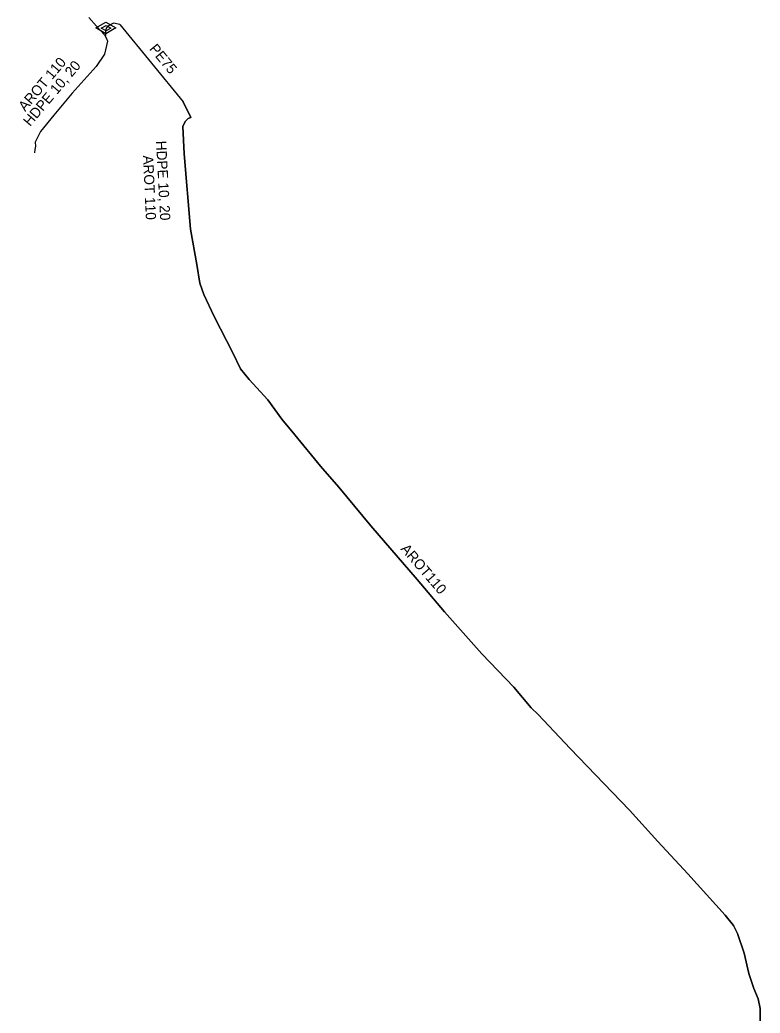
# Model space of a CAD drawing. Extents: x -651943 to -618711, y -1138561 to -1100552.
# Drawn here: x -644447.6 to -644393.3, y -1119444.2 to -1119371.3 of the extents above; entities that cross this region are included whole.
import ezdxf

# ---------------------------------------------------------------- set-up
doc = ezdxf.new("R2010")
doc.units = 0
for name, color, linetype in [('KT optika', 7, 'Continuous'), ('KT trasa', 7, 'Continuous'), ('KT zařízení', 7, 'Continuous')]:
    doc.layers.add(name, color=color, linetype=linetype)

# ---------------------------------------------------------------- blocks, each defined once
blk = doc.blocks.new('TVSPO_1')
at = {"layer": 'KT zařízení'}
for p, q in [((-0.074, 0.0016), (-0.0005, 0.0439)), ((-0.0005, -0.0409), (-0.074, 0.0016)), ((-0.0353, -0.0001), (0, 0.0203)), ((-0.0005, 0.0439), (0.0728, 0.0015)), ((0.0728, 0.0015), (-0.0005, -0.0409)), ((0, 0.0203), (0.0353, 0.0001)), ((0.0353, 0.0001), (0, -0.0204)), ((0, -0.0204), (-0.0353, -0.0001))]:
    blk.add_line(p, q, dxfattribs=at)

msp = doc.modelspace()

# ---------------------------------------------------------------- linework, layer by layer
at = {"layer": 'KT optika'}
for p, q in [((-644440.27, -1119371.61), (-644435.61, -1119377.27)), ((-644435.05, -1119378.43), (-644435.61, -1119377.27)), ((-644435.63, -1119379.09), (-644435.48, -1119378.73)), ((-644435.48, -1119378.73), (-644435.25, -1119378.49)), ((-644435.25, -1119378.49), (-644435.05, -1119378.43)), ((-644435.55, -1119381.09), (-644435.63, -1119379.09)), ((-644435.09, -1119386.63), (-644435.55, -1119381.09)), ((-644434.61, -1119389.22), (-644435.09, -1119386.63)), ((-644434.39, -1119390.59), (-644434.61, -1119389.22)), ((-644434.11, -1119391.42), (-644434.39, -1119390.59)), ((-644433.33, -1119393.03), (-644434.11, -1119391.42)), ((-644431.96, -1119395.7), (-644433.33, -1119393.03)), ((-644431.41, -1119396.88), (-644431.96, -1119395.7)), ((-644430.78, -1119397.66), (-644431.41, -1119396.88)), ((-644429.4, -1119399.16), (-644430.78, -1119397.66)), ((-644428.37, -1119400.58), (-644429.4, -1119399.16)), ((-644427.42, -1119401.72), (-644428.37, -1119400.58)), ((-644425.53, -1119404.01), (-644427.42, -1119401.72)), ((-644424.19, -1119405.57), (-644425.53, -1119404.01)), ((-644421.83, -1119408.41), (-644424.19, -1119405.57)), ((-644418.44, -1119412.34), (-644421.83, -1119408.41)), ((-644416.42, -1119414.72), (-644418.44, -1119412.34)), ((-644413.68, -1119417.79), (-644416.42, -1119414.72)), ((-644411.33, -1119420.24), (-644413.68, -1119417.79)), ((-644410.06, -1119421.75), (-644411.33, -1119420.24)), ((-644409.55, -1119422.25), (-644410.06, -1119421.75)), ((-644407.2, -1119424.74), (-644409.55, -1119422.25)), ((-644402.86, -1119429.27), (-644407.2, -1119424.74)), ((-644400.76, -1119431.56), (-644402.86, -1119429.27)), ((-644398.57, -1119433.94), (-644400.76, -1119431.56)), ((-644395.82, -1119436.98), (-644398.57, -1119433.94)), ((-644395.22, -1119437.74), (-644395.82, -1119436.98)), ((-644394.92, -1119438.33), (-644395.22, -1119437.74)), ((-644394.43, -1119439.77), (-644394.92, -1119438.33)), ((-644394.09, -1119441.25), (-644394.43, -1119439.77)), ((-644393.73, -1119442.36), (-644394.09, -1119441.25)), ((-644393.41, -1119443.12), (-644393.73, -1119442.36)), ((-644393.26, -1119443.82), (-644393.41, -1119443.12)), ((-644393.26, -1119446.35), (-644393.26, -1119443.82))]:
    msp.add_line(p, q, dxfattribs=at)
at = {"layer": 'KT trasa'}
for p, q in [((-644442.54, -1119371.09), (-644441.98, -1119371.73)), ((-644441.98, -1119371.73), (-644441.39, -1119372.37)), ((-644440.27, -1119371.61), (-644435.61, -1119377.27)), ((-644441.39, -1119372.37), (-644441.25, -1119372.63)), ((-644441.18, -1119372.83), (-644441.39, -1119373.78)), ((-644441.25, -1119372.63), (-644441.18, -1119372.83)), ((-644441.39, -1119373.78), (-644442, -1119374.68)), ((-644442, -1119374.68), (-644443.76, -1119376.65)), ((-644443.76, -1119376.65), (-644445.12, -1119378.26)), ((-644435.05, -1119378.43), (-644435.61, -1119377.27)), ((-644445.12, -1119378.26), (-644446.08, -1119379.45)), ((-644435.63, -1119379.09), (-644435.48, -1119378.73)), ((-644435.48, -1119378.73), (-644435.25, -1119378.49)), ((-644435.25, -1119378.49), (-644435.05, -1119378.43)), ((-644446.08, -1119379.45), (-644446.48, -1119380.25)), ((-644435.55, -1119381.09), (-644435.63, -1119379.09)), ((-644446.48, -1119380.25), (-644446.45, -1119380.53)), ((-644446.5, -1119380.77), (-644446.52, -1119381.01)), ((-644446.45, -1119380.53), (-644446.5, -1119380.77)), ((-644435.09, -1119386.63), (-644435.55, -1119381.09)), ((-644434.61, -1119389.22), (-644435.09, -1119386.63)), ((-644434.39, -1119390.59), (-644434.61, -1119389.22)), ((-644434.11, -1119391.42), (-644434.39, -1119390.59)), ((-644433.33, -1119393.03), (-644434.11, -1119391.42)), ((-644431.96, -1119395.7), (-644433.33, -1119393.03)), ((-644431.41, -1119396.88), (-644431.96, -1119395.7)), ((-644430.78, -1119397.66), (-644431.41, -1119396.88)), ((-644429.4, -1119399.16), (-644430.78, -1119397.66)), ((-644428.37, -1119400.58), (-644429.4, -1119399.16)), ((-644427.42, -1119401.72), (-644428.37, -1119400.58)), ((-644425.53, -1119404.01), (-644427.42, -1119401.72)), ((-644424.19, -1119405.57), (-644425.53, -1119404.01)), ((-644421.83, -1119408.41), (-644424.19, -1119405.57)), ((-644418.44, -1119412.34), (-644421.83, -1119408.41)), ((-644416.42, -1119414.72), (-644418.44, -1119412.34)), ((-644413.68, -1119417.79), (-644416.42, -1119414.72)), ((-644411.33, -1119420.24), (-644413.68, -1119417.79)), ((-644410.06, -1119421.75), (-644411.33, -1119420.24)), ((-644409.55, -1119422.25), (-644410.06, -1119421.75)), ((-644407.2, -1119424.74), (-644409.55, -1119422.25)), ((-644402.86, -1119429.27), (-644407.2, -1119424.74)), ((-644400.76, -1119431.56), (-644402.86, -1119429.27)), ((-644398.57, -1119433.94), (-644400.76, -1119431.56)), ((-644395.82, -1119436.98), (-644398.57, -1119433.94)), ((-644395.22, -1119437.74), (-644395.82, -1119436.98)), ((-644394.92, -1119438.33), (-644395.22, -1119437.74)), ((-644394.43, -1119439.77), (-644394.92, -1119438.33)), ((-644394.09, -1119441.25), (-644394.43, -1119439.77)), ((-644393.73, -1119442.36), (-644394.09, -1119441.25)), ((-644393.41, -1119443.12), (-644393.73, -1119442.36)), ((-644393.26, -1119443.82), (-644393.41, -1119443.12)), ((-644393.26, -1119446.35), (-644393.26, -1119443.82))]:
    msp.add_line(p, q, dxfattribs=at)
at = {"layer": 'KT zařízení'}
for p, q in [((-644441.15, -1119371.73), (-644441.28, -1119371.87)), ((-644440.72, -1119371.51), (-644441.15, -1119371.73)), ((-644440.27, -1119371.61), (-644440.72, -1119371.51)), ((-644440.27, -1119371.61), (-644435.61, -1119377.27)), ((-644441.31, -1119372.09), (-644441.32, -1119372.4)), ((-644441.31, -1119372.09), (-644441.32, -1119372.4)), ((-644441.28, -1119371.87), (-644441.31, -1119372.09)), ((-644435.61, -1119377.27), (-644435.05, -1119378.43)), ((-644435.48, -1119378.73), (-644435.63, -1119379.09)), ((-644435.25, -1119378.49), (-644435.48, -1119378.73)), ((-644435.05, -1119378.43), (-644435.25, -1119378.49)), ((-644435.63, -1119379.09), (-644435.55, -1119381.09)), ((-644435.55, -1119381.09), (-644435.09, -1119386.63)), ((-644435.09, -1119386.63), (-644434.61, -1119389.22)), ((-644434.61, -1119389.22), (-644434.39, -1119390.59)), ((-644434.39, -1119390.59), (-644434.11, -1119391.42)), ((-644434.11, -1119391.42), (-644433.33, -1119393.03)), ((-644433.33, -1119393.03), (-644431.96, -1119395.7)), ((-644431.96, -1119395.7), (-644431.41, -1119396.88)), ((-644431.41, -1119396.88), (-644430.78, -1119397.66)), ((-644430.78, -1119397.66), (-644429.4, -1119399.16)), ((-644429.4, -1119399.16), (-644428.37, -1119400.58)), ((-644428.37, -1119400.58), (-644427.42, -1119401.72)), ((-644427.42, -1119401.72), (-644425.53, -1119404.01)), ((-644425.53, -1119404.01), (-644424.19, -1119405.57)), ((-644424.19, -1119405.57), (-644421.83, -1119408.41)), ((-644421.83, -1119408.41), (-644418.44, -1119412.34)), ((-644418.44, -1119412.34), (-644416.42, -1119414.72)), ((-644416.42, -1119414.72), (-644413.68, -1119417.79)), ((-644413.68, -1119417.79), (-644411.33, -1119420.24)), ((-644411.33, -1119420.24), (-644410.06, -1119421.75)), ((-644410.06, -1119421.75), (-644409.55, -1119422.25)), ((-644409.55, -1119422.25), (-644407.2, -1119424.74)), ((-644407.2, -1119424.74), (-644402.86, -1119429.27)), ((-644402.86, -1119429.27), (-644400.76, -1119431.56)), ((-644400.76, -1119431.56), (-644398.57, -1119433.94)), ((-644398.57, -1119433.94), (-644395.82, -1119436.98)), ((-644395.82, -1119436.98), (-644395.22, -1119437.74)), ((-644395.22, -1119437.74), (-644394.92, -1119438.33)), ((-644394.92, -1119438.33), (-644394.43, -1119439.77)), ((-644394.43, -1119439.77), (-644394.09, -1119441.25)), ((-644394.09, -1119441.25), (-644393.73, -1119442.36)), ((-644393.73, -1119442.36), (-644393.41, -1119443.12)), ((-644393.41, -1119443.12), (-644393.26, -1119443.82)), ((-644393.26, -1119443.82), (-644393.26, -1119446.35))]:
    msp.add_line(p, q, dxfattribs=at)

# ---------------------------------------------------------------- block references
at = {"layer": 'KT zařízení', "xscale": 10, "yscale": 10}
msp.add_blockref('TVSPO_1', (-644441.28, -1119371.87), dxfattribs=at)

# ---------------------------------------------------------------- texts
at = {"layer": 'KT zařízení'}
for s, height, rotation, p in [('PE75', 0.75, 309.46536, (-644438.143, -1119373.407)), ('AROT 110', 0.75, 49.81153, (-644447.216, -1119378.03)), ('HDPE 10, 20', 0.75, 49.81153, (-644446.861, -1119379.122)), ('HDPE 10, 20', 0.74998, 273.08586, (-644437.613, -1119380.155)), ('AROT 110', 0.75, 272.59886, (-644438.565, -1119381.224)), ('AROT110', 0.75, 310.78091, (-644419.696, -1119410.118))]:
    msp.add_text(s, height=height, rotation=rotation, dxfattribs=at).set_placement(p)

doc.saveas('drawing.dxf')
